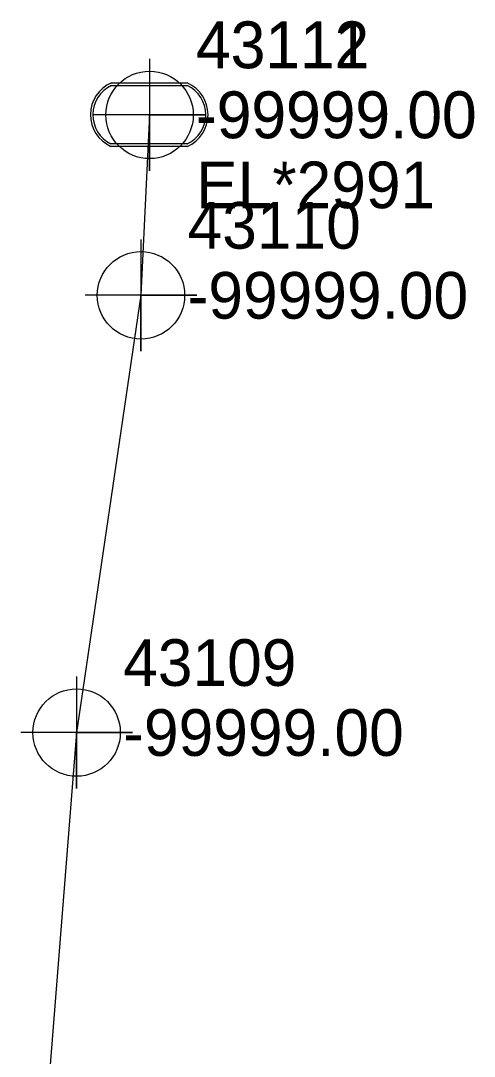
# Model space of a CAD drawing. Extents: x 2083698 to 2094313, y 743246 to 752873.
# Drawn here: x 2092962.5 to 2092986.8, y 747019.8 to 747075.3 of the extents above; entities that cross this region are included whole.
import ezdxf

# ---------------------------------------------------------------- set-up
doc = ezdxf.new("R2010")
doc.units = 0
for name, color, linetype in [('COGO Default Point Number', 7, 'Continuous'), ('Default Symbol Cogo Comment', 7, 'Continuous'), ('Exist Guardrail', 7, 'Continuous'), ('Exist Property Line', 7, 'Continuous'), ('Exist Right of Way Line', 7, 'Continuous'), ('Exist Right of Way Width CELL', 7, 'Continuous'), ('Exist Utilities Other Pole CELL', 7, 'Continuous'), ('Exist Utilities Water UG Line SUE LOS B', 7, 'Continuous')]:
    doc.layers.add(name, color=color, linetype=linetype)

msp = doc.modelspace()

# ---------------------------------------------------------------- linework, layer by layer
at = {"layer": 'COGO Default Point Number'}
for points in [[(2092969.392, 747073.288), (2092969.392, 747067.288), (2092969.392, 747070.288), (2092972.392, 747070.288), (2092966.392, 747070.288)], [(2092968.931, 747063.618), (2092968.931, 747057.618), (2092968.931, 747060.618), (2092971.931, 747060.618), (2092965.931, 747060.618)], [(2092965.476, 747040.183), (2092965.476, 747034.183), (2092965.476, 747037.183), (2092968.476, 747037.183), (2092962.476, 747037.183)]]:
    msp.add_lwpolyline(points, dxfattribs=at)
for centre in [(2092969.392, 747070.288), (2092968.931, 747060.618), (2092965.476, 747037.183)]:
    msp.add_circle(centre, 2.344, dxfattribs=at)
at = {"layer": 'Exist Guardrail'}
msp.add_line((2092969.379, 747070.3), (2092969.379, 747070.3), dxfattribs=at)
for points in [[(2092967.342, 747072), (2092971.417, 747072)], [(2092967.342, 747071.863), (2092971.417, 747071.863)], [(2092971.417, 747068.738), (2092967.316, 747068.738)], [(2092971.417, 747068.6), (2092967.316, 747068.6)]]:
    msp.add_lwpolyline(points, dxfattribs=at)
for centre, radius, start, end in [((2092968.072, 747070.295), 1.855, 113.178, 245.9794), ((2092968.083, 747070.294), 1.735, 115.3009, 243.7824), ((2092970.672, 747070.301), 1.856, 293.6483, 66.3084), ((2092970.684, 747070.3), 1.726, 295.1272, 64.8728)]:
    msp.add_arc(centre, radius, start, end, dxfattribs=at)
at = {"layer": 'Exist Utilities Water UG Line SUE LOS B'}
msp.add_lwpolyline([(2092969.392, 747070.288), (2092968.931, 747060.618), (2092965.476, 747037.183), (2092963.643, 747014.197)], dxfattribs=at)

# ---------------------------------------------------------------- texts
at = {"layer": 'Default Symbol Cogo Comment'}
msp.add_text('-99999.00', height=2.5, dxfattribs=at).set_placement((2092971.879, 747069.05))
at = {"layer": 'Exist Property Line'}
for p in [(2092971.892, 747069.038), (2092971.431, 747059.368), (2092967.976, 747035.933)]:
    msp.add_text('-99999.00', height=2.5, dxfattribs=at).set_placement(p)
at = {"layer": 'Exist Right of Way Line'}
for s, p in [('43111', (2092971.892, 747072.788)), ('43110', (2092971.431, 747063.118)), ('43109', (2092967.976, 747039.683))]:
    msp.add_text(s, height=2.5, dxfattribs=at).set_placement(p)
at = {"layer": 'Exist Right of Way Width CELL'}
msp.add_text('EL*2991', height=2.5, dxfattribs=at).set_placement((2092971.892, 747065.288))
at = {"layer": 'Exist Utilities Other Pole CELL'}
msp.add_text('43112', height=2.5, dxfattribs=at).set_placement((2092971.879, 747072.8))

doc.saveas('drawing.dxf')
